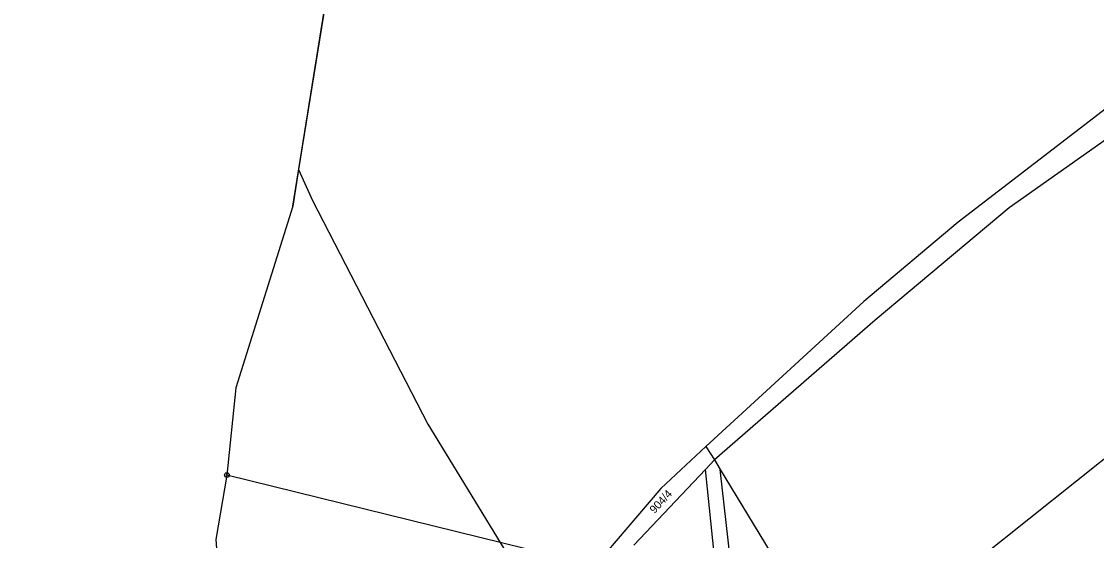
# Model space of a CAD drawing. Extents: x -547623 to -538651, y -1096714 to -1086522.
# Drawn here: x -544763.8 to -544535.5, y -1092516.2 to -1092406 of the extents above; entities that cross this region are included whole.
import ezdxf

# ---------------------------------------------------------------- set-up
doc = ezdxf.new("R2010")
doc.units = 0
for name, color, linetype in [('Vrstva 1', 7, 'Continuous'), ('Vrstva 52', 7, 'Continuous'), ('Vrstva 83', 7, 'Continuous'), ('Vrstva 86', 7, 'Continuous')]:
    doc.layers.add(name, color=color, linetype=linetype)

msp = doc.modelspace()

# ---------------------------------------------------------------- linework, layer by layer
at = {"layer": 'Vrstva 1'}
for points in [[(-544371.08, -1092316.52), (-544554.02, -1092445.55)], [(-544706.2, -1092445.18), (-544698.88, -1092399.77)], [(-544523.84, -1092417.13), (-544564.88, -1092448.59)], [(-544706.2, -1092445.18), (-544718.27, -1092483.76)], [(-544554.02, -1092445.55), (-544582.5, -1092469.43)], [(-544564.88, -1092448.59), (-544584.9, -1092465.43)], [(-544489.06, -1092463.22), (-544580.18, -1092535.82)], [(-544584.9, -1092465.43), (-544618.42, -1092496.23)], [(-544582.5, -1092469.43), (-544616.63, -1092499.04)], [(-544718.27, -1092483.76), (-544720.18, -1092502.28)], [(-544618.42, -1092496.23), (-544628.02, -1092505.11)], [(-544618.42, -1092496.23), (-544616.63, -1092499.04)], [(-544616.63, -1092499.04), (-544618.54, -1092501.07)], [(-544616.63, -1092499.04), (-544615.38, -1092501.13)], [(-544720.18, -1092502.28), (-544722.55, -1092515.94)], [(-544642.04, -1092521.56), (-544720.18, -1092502.28)], [(-544618.54, -1092501.07), (-544633.74, -1092517.18)], [(-544613.01, -1092554.5), (-544618.54, -1092501.07)], [(-544609, -1092557.34), (-544615.38, -1092501.13)], [(-544615.38, -1092501.13), (-544591.55, -1092540.37)], [(-544628.02, -1092505.11), (-544642.04, -1092521.56)], [(-544722.55, -1092515.94), (-544721.31, -1092532.44)]]:
    msp.add_lwpolyline(points, dxfattribs=at)
at = {"layer": 'Vrstva 52'}
for points in [[(-544580.28, -1092290.34), (-544615.75, -1092295.57), (-544635.09, -1092299), (-544650.82, -1092303.39), (-544661.96, -1092308.11), (-544670.41, -1092313.56), (-544681.68, -1092330.73), (-544686.14, -1092352.88), (-544690.85, -1092356.06), (-544697.65, -1092369.78), (-544699.73, -1092379.7), (-544698.88, -1092399.77), (-544704.95, -1092437.42)], [(-544704.95, -1092437.42), (-544706.2, -1092445.18), (-544718.27, -1092483.76), (-544720.18, -1092502.28), (-544722.55, -1092515.94), (-544721.31, -1092532.44), (-544721.23, -1092533.43), (-544725.66, -1092536.28), (-544726.79, -1092532.88), (-544748.39, -1092571.15), (-544755.13, -1092582.76), (-544763.8, -1092590.25)], [(-544704.95, -1092437.42), (-544702, -1092444), (-544677.5, -1092491.5), (-544662.16, -1092516.59), (-544651.7, -1092533.71), (-544650.19, -1092536.19)]]:
    msp.add_lwpolyline(points, dxfattribs=at)
at = {"layer": 'Vrstva 83'}
for radius in [0.5, 0.1]:
    msp.add_circle((-544720.18, -1092502.28), radius, dxfattribs=at)

# ---------------------------------------------------------------- texts
at = {"layer": 'Vrstva 86'}
msp.add_text('904/4', height=1.7, rotation=47.0579, dxfattribs=at).set_placement((-544629.34, -1092510.56))

doc.saveas('drawing.dxf')
